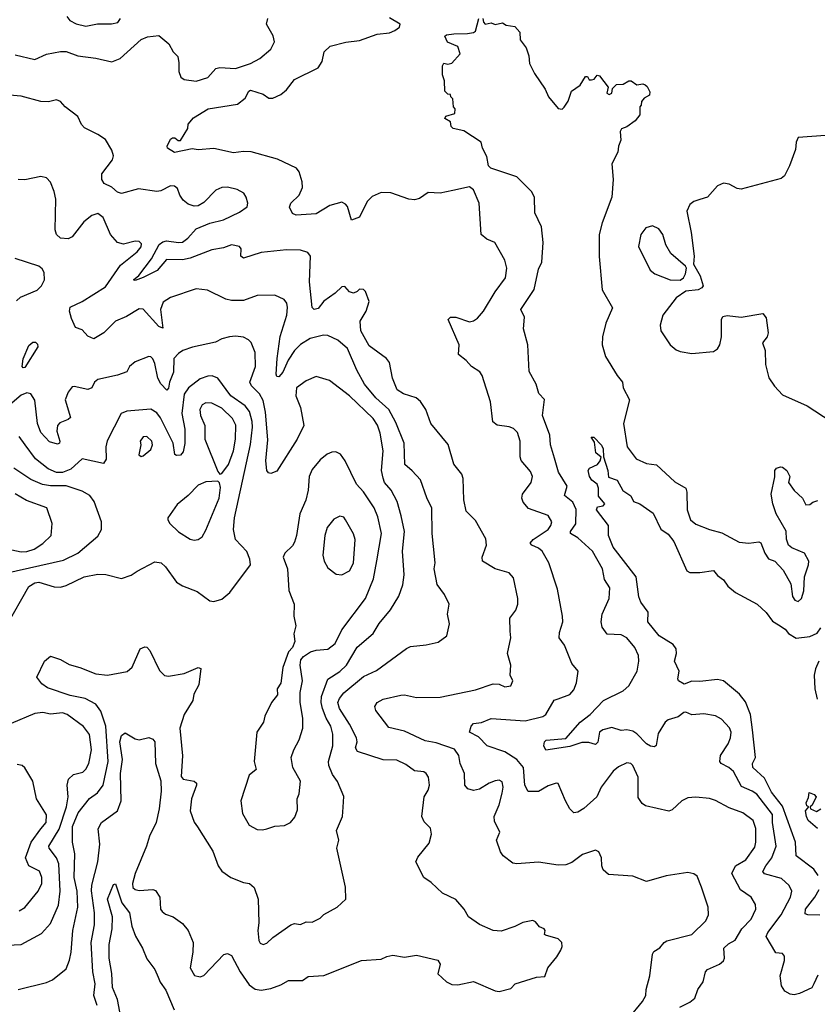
# Model space of a CAD drawing. Extents: x 1678759 to 1859541, y 384609 to 522867.
# Tile 298 of 466: x 1756608 to 1760663, y 511730 to 516738. Entities that reach past the tile are written whole.
import ezdxf

# ---------------------------------------------------------------- set-up
doc = ezdxf.new("R2010")
doc.units = 0

msp = doc.modelspace()

# ---------------------------------------------------------------- linework, layer by layer
at = {"layer": '0CON20XD'}
for points in [[(1756585, 516560), (1756685, 516535.7), (1756745, 516563.5), (1756815, 516576.8), (1756845, 516576.8), (1756904.3, 516554.3), (1756995, 516542.9), (1757076.1, 516523.9), (1757118.5, 516541.5), (1757225, 516638.1), (1757258.3, 516651.7), (1757315, 516657.5), (1757365.5, 516615.5), (1757388, 516575), (1757411.2, 516551.2), (1757417.9, 516517.9), (1757416.9, 516475), (1757426.6, 516446.6), (1757445, 516434.3), (1757505, 516425.6), (1757565, 516443.3), (1757605, 516489.4), (1757625, 516494.4), (1757705, 516489.4), (1757781.9, 516515), (1757828.9, 516541.1), (1757885, 516587.8), (1757903.8, 516625), (1757896.9, 516656.9), (1757861.9, 516715), (1757870, 516745)], [(1756848.1, 516755), (1756863.8, 516733.8), (1756895, 516717.1), (1756945, 516705.6), (1757003.2, 516716.8), (1757075, 516716.9), (1757106.4, 516723.6), (1757120.9, 516745)], [(1758809.2, 515869.2), (1758745, 515856), (1758685, 515860), (1758641.2, 515828.8), (1758615, 515822), (1758585.8, 515825.8), (1758495, 515857.8), (1758445, 515860), (1758400.6, 515839.4), (1758375, 515813.8), (1758335.5, 515734.5), (1758295, 515718.8), (1758275, 515788), (1758265, 515800.6), (1758245, 515809.5), (1758185, 515793.5), (1758115, 515750.5), (1758014, 515744), (1757995, 515752.5), (1757980, 515785), (1757987.1, 515805), (1758028.6, 515845), (1758045.6, 515885), (1758044.3, 515914.3), (1758028.8, 515965), (1758015, 515983.8), (1757919.2, 516029.2), (1757785.5, 516065.5), (1757745, 516068.6), (1757695, 516060.8), (1757595, 516083.1), (1757515, 516076.9), (1757485, 516081.1), (1757395, 516063.5), (1757360, 516085), (1757357.5, 516095), (1757375, 516130), (1757385, 516137.5), (1757397, 516137), (1757413, 516123), (1757426.4, 516123.6), (1757462.5, 516185), (1757463.9, 516206.1), (1757491.2, 516238.8), (1757566.7, 516285), (1757715, 516308.6), (1757755, 516339.2), (1757772.9, 516375), (1757780.9, 516379.1), (1757845, 516359.2), (1757875, 516339.2), (1757895, 516339.2), (1757935, 516357.1), (1757965, 516380.8), (1758005, 516434.2), (1758125, 516493.8), (1758146, 516525), (1758156, 516575), (1758185.8, 516604.2), (1758265.6, 516624.4), (1758335, 516632.9), (1758425.5, 516664.5), (1758488.3, 516671.7), (1758515, 516682.5), (1758539.3, 516700.7), (1758541.4, 516715), (1758487.8, 516747.8)], [(1760665, 511878.1), (1760644.4, 511835), (1760635, 511814.3), (1760572.5, 511785), (1760545, 511779.2), (1760525, 511782), (1760497.7, 511797.7), (1760480, 511825), (1760474.3, 511875), (1760496.6, 511953.4), (1760495.7, 511975), (1760485, 511988), (1760451.8, 511991.8), (1760403.3, 512075), (1760411.1, 512095), (1760479.7, 512185), (1760527.1, 512275), (1760532.5, 512305), (1760518.9, 512335), (1760480.9, 512370.9), (1760394.1, 512394.1), (1760385.6, 512405), (1760400.5, 512435), (1760432.1, 512475), (1760453.3, 512535), (1760435.2, 512655), (1760434.7, 512695), (1760355, 512799.1), (1760332.2, 512815), (1760277.6, 512837.6), (1760236.4, 512915), (1760212.2, 512935), (1760174.2, 512954.3), (1760166.4, 512965), (1760170.4, 512995), (1760209.6, 513055), (1760221.8, 513085), (1760224.6, 513115), (1760216.3, 513136.3), (1760175, 513180), (1760145, 513197.7), (1760085, 513208.2), (1760025, 513202.9), (1759995, 513215.4), (1759984.2, 513215), (1759955, 513192.7), (1759905, 513176.8), (1759889.5, 513165), (1759853, 513107), (1759843.3, 513046.7), (1759835, 513040), (1759815, 513043.1), (1759795, 513055.3), (1759745, 513106.5), (1759725, 513119.1), (1759695, 513126.9), (1759665, 513122.9), (1759618.6, 513138.6), (1759573.2, 513126.8), (1759555.7, 513115), (1759546.8, 513063.2), (1759535, 513051.4), (1759501.5, 513061.5), (1759465, 513061.6), (1759405, 513041), (1759282.4, 513022.4), (1759272.5, 513045), (1759276.2, 513065), (1759285, 513073.8), (1759385, 513082.5), (1759457.9, 513165), (1759507.7, 513205), (1759575.6, 513275), (1759675, 513325.4), (1759705, 513350.6), (1759746.4, 513425), (1759755.6, 513475), (1759753.1, 513505), (1759735.3, 513545.3), (1759694.7, 513594.7), (1759665, 513608.8), (1759595, 513612.9), (1759568.3, 513648.3), (1759563.1, 513675), (1759568.2, 513715), (1759604.5, 513795), (1759608, 513848), (1759581.1, 513891.1), (1759571.2, 513945), (1759520.4, 514035), (1759445, 514103.3), (1759408.1, 514125), (1759407.5, 514135), (1759435.2, 514174.8), (1759437.3, 514247.3), (1759420, 514285), (1759378.3, 514318.3), (1759391.8, 514365), (1759347.6, 514437.6), (1759327.5, 514507.5), (1759306.5, 514575), (1759302.4, 514625), (1759265.5, 514725), (1759275.7, 514805.7), (1759246.7, 514836.7), (1759233.8, 514885), (1759198.3, 514948.3), (1759190.4, 515085), (1759169.3, 515165), (1759174.5, 515224.5), (1759156, 515265), (1759223.6, 515366.4), (1759245, 515468.8), (1759261.8, 515505), (1759268.9, 515605), (1759260.6, 515685), (1759226, 515755), (1759224.6, 515835), (1759210.5, 515865), (1759135, 515939.6), (1759002.3, 515982.2), (1758991.1, 515995), (1758982.4, 516042.4), (1758961.4, 516085), (1758954, 516115), (1758865, 516172.9), (1758811.4, 516185), (1758801.9, 516195), (1758798.1, 516218.1), (1758770, 516235), (1758775, 516246.7), (1758819.3, 516260.7), (1758822.5, 516285), (1758812.5, 516295), (1758810, 516335), (1758800, 516345), (1758798.3, 516358.3), (1758785, 516360), (1758770, 516375), (1758766.7, 516426.7), (1758757, 516457), (1758757, 516503), (1758765, 516517.5), (1758785, 516512.5), (1758805, 516516.7), (1758846.7, 516565), (1758835, 516602.5), (1758783.6, 516623.6), (1758770, 516655), (1758778.3, 516661.7), (1758815, 516666.7), (1758885, 516667.5), (1758915, 516672.5), (1758925, 516680), (1758941.5, 516745)], [(1758962.9, 516745), (1758965.6, 516725.6), (1758975, 516716), (1759005, 516722.5), (1759025, 516713.3), (1759061.7, 516721.7), (1759080.7, 516710.7), (1759125, 516703.3), (1759150, 516675), (1759152.5, 516635), (1759183.3, 516595), (1759196.2, 516555), (1759198.8, 516515), (1759224.2, 516465), (1759278.8, 516385), (1759296.4, 516346.4), (1759345, 516286.7), (1759365, 516283.3), (1759375, 516292.5), (1759396, 516324), (1759412.5, 516375), (1759457.5, 516405), (1759485, 516450), (1759495, 516450), (1759503, 516433), (1759515, 516432.5), (1759527.5, 516435), (1759543.3, 516456.7), (1759555, 516452.5), (1759600, 516395), (1759593.3, 516365), (1759605, 516357.5), (1759617.5, 516365), (1759621.7, 516388.3), (1759641.7, 516408.3), (1759675, 516410), (1759705, 516427.5), (1759716.7, 516426.7), (1759745, 516407.5), (1759775, 516412.5), (1759787, 516407), (1759798.3, 516398.3), (1759811.7, 516371.7), (1759810, 516355), (1759781.7, 516338.3), (1759768.3, 516321.7), (1759767, 516303), (1759760, 516295), (1759760, 516255), (1759735.9, 516224.1), (1759695, 516193.3), (1759667.7, 516182.3), (1759660.3, 516169.7), (1759663.8, 516125), (1759652, 516095), (1759649.2, 516065), (1759618.1, 516005), (1759624.3, 515925), (1759617.7, 515835), (1759568.5, 515705), (1759553.8, 515646.2), (1759553.6, 515533.6), (1759568.7, 515365), (1759622, 515272), (1759588.4, 515195), (1759570.8, 515125), (1759568.6, 515085), (1759585.3, 515025), (1759645, 514927.7), (1759672.9, 514895), (1759676.2, 514865), (1759707.3, 514805), (1759676.8, 514685), (1759696.7, 514565), (1759741.4, 514505), (1759795, 514481.5), (1759845, 514473.3), (1759938.1, 514388.1), (1759994.4, 514355), (1760000, 514335), (1760000.9, 514245), (1760018.1, 514195), (1760045, 514173.1), (1760115.4, 514145.4)], [(1759705, 511660), (1759774, 511745), (1759791.2, 511775), (1759792, 511805), (1759811.4, 511875), (1759824.2, 511985), (1759831.9, 511998.1), (1759862.3, 512017.7), (1759883.8, 512045), (1759897.7, 512052.3), (1760025.2, 512084.8), (1760096.7, 512155), (1760110, 512185), (1760107.8, 512225), (1760074, 512326), (1760051.2, 512381.2), (1760035, 512393.8), (1760005, 512401.4), (1759895, 512384.3), (1759795, 512355.6), (1759725, 512381.4), (1759601.2, 512391.2), (1759573.8, 512415), (1759566.7, 512435), (1759566, 512475), (1759552, 512505), (1759535, 512514.2), (1759468.3, 512491.7), (1759415, 512451.4), (1759385, 512439.4), (1759345, 512437.8), (1759245, 512453.1), (1759135, 512444.2), (1759115, 512448.6), (1759065, 512485.8), (1759052.5, 512505), (1759032.5, 512565), (1759048.6, 512605), (1759021.7, 512661.7), (1759020, 512685), (1759045.4, 512745), (1759061.2, 512805), (1759066.2, 512835), (1759061.3, 512861.3), (1759045, 512869.5), (1759025, 512866.9), (1758994.2, 512855.8), (1758945.8, 512824.2), (1758915, 512817.8), (1758886.2, 512826.2), (1758871.1, 512845), (1758869.6, 512905), (1758847.5, 512955), (1758840, 512995), (1758818.1, 513028.1), (1758725, 513060.5), (1758669.9, 513069.9), (1758565, 513118.9), (1758485, 513138.6), (1758418, 513225), (1758414.2, 513245), (1758424.7, 513265.3), (1758455, 513281.8), (1758545, 513302.9), (1758565, 513303.8), (1758625, 513290), (1758745, 513292.7), (1758925, 513328.9), (1759015, 513360), (1759045, 513358.6), (1759075, 513344.3), (1759105, 513350), (1759114.3, 513375), (1759100.8, 513405), (1759104.3, 513455), (1759088.1, 513515), (1759104.4, 513595), (1759101.4, 513628.6), (1759100, 513695), (1759130, 513735), (1759140, 513765), (1759140.8, 513795), (1759118.8, 513898.8), (1759096, 513925), (1759025, 513944.6), (1758961.4, 513985), (1758959.4, 514005), (1758980.5, 514065), (1758978, 514098), (1758925, 514191.2), (1758878.2, 514238.2), (1758865.4, 514295.4), (1758861.9, 514405), (1758855, 514426.2), (1758815, 514476.7), (1758786.7, 514576.7), (1758698.9, 514685), (1758673.3, 514755), (1758645.9, 514795.9), (1758623.8, 514815), (1758558.8, 514835), (1758527.5, 514855), (1758502.5, 514915), (1758488.1, 514995), (1758472.9, 515015), (1758385, 515078.9), (1758342.3, 515155), (1758338.8, 515205), (1758370, 515255), (1758384.6, 515305), (1758366.7, 515355), (1758355, 515365.8), (1758335, 515368), (1758323.3, 515355), (1758305, 515348), (1758284.3, 515354.3), (1758260.7, 515380.7), (1758245, 515380), (1758212.2, 515347.8), (1758153.6, 515306.4), (1758125, 515270), (1758105, 515264.2), (1758095, 515273.8), (1758081.9, 515405), (1758085.6, 515535), (1758073.3, 515553.3), (1758035, 515566.5), (1757965, 515567.3), (1757835, 515553.5), (1757745, 515524.5), (1757731.9, 515535), (1757733.3, 515573.3), (1757725.8, 515585), (1757685, 515593.8), (1757645, 515577.7), (1757585, 515567.8), (1757475, 515525.6), (1757435, 515516.8), (1757355, 515518.2), (1757307.5, 515462.5), (1757235, 515426.2), (1757195, 515412.5), (1757186.7, 515415), (1757213.4, 515436.6), (1757277.7, 515522.3), (1757317.5, 515595), (1757335, 515608.6), (1757355, 515614.2), (1757415, 515604.7), (1757435, 515607.1), (1757463.6, 515626.4), (1757505.2, 515674.8), (1757575, 515702.5), (1757645, 515721), (1757725, 515760), (1757763.8, 515786.2), (1757767.3, 515805), (1757759.5, 515835), (1757746.7, 515855), (1757714.2, 515874.2), (1757665, 515885.9), (1757635.3, 515884.7), (1757605, 515870.5), (1757545, 515808.5), (1757515, 515792.2), (1757495, 515789.4), (1757465, 515800.6), (1757439.4, 515819.4), (1757421.4, 515845), (1757409.7, 515879.7), (1757395, 515891.2), (1757375, 515893.8), (1757325, 515867.1), (1757305, 515863.6), (1757212.9, 515877.1), (1757125, 515854.2), (1757105, 515860.5), (1757075.8, 515885.8), (1757037.5, 515905), (1757025.6, 515925), (1757025.7, 515955), (1757080.5, 516025), (1757085.6, 516045.6), (1757075.8, 516075), (1757045, 516128), (1757006, 516155), (1756938, 516188), (1756922.5, 516205), (1756904.2, 516245), (1756840, 516295), (1756815, 516322), (1756795, 516330.8), (1756755, 516320.8), (1756715, 516321.4), (1756615, 516350), (1756556.4, 516353.6)], [(1760705, 516149.4), (1760565, 516138.8), (1760555.5, 516115), (1760552.5, 516077.5), (1760521.4, 515995), (1760495, 515943.3), (1760479.7, 515930.3), (1760275, 515876), (1760255, 515880), (1760215, 515901.2), (1760185, 515906.7), (1760155, 515893.3), (1760105, 515836.2), (1760065, 515824), (1760035, 515813.8), (1760015, 515798.8), (1759999.2, 515765), (1760021.9, 515655), (1760036.2, 515535), (1760032.5, 515495), (1760066.7, 515435), (1760082.5, 515385), (1760076.4, 515373.6), (1760056.4, 515363.6), (1759995, 515357.5), (1759945, 515323.8), (1759878, 515235), (1759863.3, 515185), (1759866.7, 515155), (1759913.8, 515085), (1759945, 515058.8), (1759965, 515050), (1760025, 515040), (1760135, 515050), (1760155, 515063.3), (1760167.5, 515085), (1760175.8, 515125.8), (1760176.1, 515213.9), (1760182, 515228), (1760205, 515234), (1760275.4, 515224.6), (1760385, 515243.8), (1760402.3, 515222.3), (1760412, 515145), (1760407.5, 515125), (1760384.2, 515095), (1760396.9, 515055), (1760398.6, 514985), (1760417, 514917), (1760445, 514874), (1760485, 514830.6), (1760611.2, 514775), (1760733.8, 514695)], [(1756871.4, 515218.6), (1756860.8, 515255), (1756864.8, 515275.3), (1756925, 515304.3), (1757045, 515379.6), (1757120.6, 515489.4), (1757205, 515556.7), (1757225, 515582.5), (1757227.4, 515597.4), (1757215, 515610), (1757195, 515612.5), (1757135, 515596.9), (1757105, 515605.6), (1757070, 515645), (1757031.7, 515731.7), (1757005, 515751.9), (1756975, 515742.9), (1756935, 515710), (1756875, 515634.3), (1756855, 515624.4), (1756815, 515626.2), (1756795.8, 515645.8), (1756789.1, 515669.1), (1756791.9, 515825), (1756784, 515865), (1756765, 515912.5), (1756745, 515933.3), (1756715, 515940), (1756635, 515924.3), (1756600, 515925)], [(1759963.6, 511715), (1760015, 511741.1), (1760039.2, 511760.8), (1760054.7, 511805.3), (1760082, 511845), (1760094.5, 511895.5), (1760105, 511908.1), (1760165.8, 511935), (1760185, 511952), (1760191.4, 511965), (1760187.5, 512015), (1760211.8, 512038.2), (1760245, 512056.5), (1760279.2, 512115), (1760326.8, 512163.2), (1760350.5, 512215), (1760348.7, 512238.7), (1760326.9, 512275), (1760272, 512312), (1760227.4, 512395), (1760246.2, 512433.8), (1760298.8, 512465), (1760345, 512529.2), (1760350.8, 512555), (1760349.5, 512625), (1760336.8, 512665), (1760284.7, 512704.7), (1760215, 512729.3), (1760145, 512767.5), (1760115, 512776.7), (1760045, 512784.4), (1760005, 512780), (1759974.5, 512765.5), (1759925, 512719.2), (1759907.9, 512712.1), (1759790, 512740), (1759772.1, 512752.1), (1759751.7, 512781.7), (1759752, 512885), (1759725.5, 512945), (1759714.6, 512954.6), (1759695, 512958.2), (1759651.6, 512938.4), (1759625, 512915.6), (1759564.4, 512835), (1759542, 512785), (1759475, 512725.6), (1759445, 512708), (1759425, 512704.2), (1759404.6, 512724.6), (1759382, 512765), (1759345, 512853.8), (1759335, 512855.6), (1759295, 512841.5), (1759245, 512813.2), (1759192.1, 512812.1), (1759175.7, 512845.7), (1759168.8, 512935), (1759135, 512976.2), (1759074.1, 513014.1), (1758985, 513044.5), (1758939.9, 513089.9), (1758893.8, 513115), (1758902.9, 513145), (1758915, 513158.9), (1758955, 513163.5), (1759005.3, 513184.7), (1759177.8, 513172.2), (1759266.7, 513193.3), (1759283.3, 513205), (1759325, 513277.5), (1759345, 513284.3), (1759405, 513306.2), (1759425, 513330), (1759437.9, 513365), (1759447.1, 513425), (1759414.5, 513464.5), (1759377, 513557), (1759351.1, 513595), (1759351.4, 513621.4), (1759368.9, 513675), (1759367.5, 513705), (1759341.1, 513841.1), (1759297.8, 513975), (1759264.4, 514035), (1759245, 514050.9), (1759211.2, 514065), (1759203.3, 514075), (1759218.2, 514095), (1759293.8, 514145), (1759308.5, 514165), (1759313.5, 514185), (1759295, 514216.9), (1759195, 514251.8), (1759166.9, 514285), (1759160.6, 514305), (1759164.5, 514325), (1759207.8, 514385), (1759214.3, 514415), (1759205, 514440), (1759156.8, 514496.8), (1759151.9, 514515), (1759152.2, 514595), (1759137.8, 514637.8), (1759118.9, 514658.9), (1759096.6, 514666.6), (1759035, 514675.6), (1759013.6, 514693.6), (1759001.9, 514795), (1758959.1, 514929.1), (1758947.8, 514947.8), (1758904.6, 514974.6), (1758878, 515005), (1758838.8, 515035), (1758842.9, 515085), (1758786.2, 515213.8), (1758797.5, 515225), (1758824.5, 515225.5), (1758895, 515201.9), (1758915, 515206.3), (1758935, 515220), (1758966.6, 515255), (1759025, 515354.3), (1759078.1, 515425), (1759084.3, 515475), (1759074.2, 515515), (1759024.1, 515604.1), (1758982.6, 515622.6), (1758954, 515645), (1758944.4, 515804.4), (1758915, 515872.5), (1758895, 515887.5), (1758809.2, 515869.2)], [(1759965, 515413.3), (1759982.5, 515425), (1759993.3, 515445), (1759997.5, 515475), (1759993.3, 515485), (1759918.3, 515548.3), (1759892.7, 515592.7), (1759877.5, 515645), (1759856.2, 515675), (1759825, 515690), (1759791.2, 515678.8), (1759766.2, 515645), (1759753.3, 515585), (1759813.8, 515465), (1759837.5, 515445), (1759914.2, 515414.2), (1759965, 515413.3)], [(1756591.5, 515308.5), (1756612.7, 515327.3), (1756696.9, 515363.1), (1756719.2, 515385), (1756734.3, 515415), (1756732.7, 515452.7), (1756721.7, 515471.7), (1756706.2, 515485), (1756585, 515524.2)], [(1757001.5, 511725), (1756984.2, 511775), (1756991.6, 511835), (1756979.5, 511895), (1756970.8, 512045), (1756987.7, 512135), (1756989, 512195), (1756972.8, 512307.2), (1756974.4, 512335.6), (1757004.7, 512455), (1757016.2, 512545), (1757006.4, 512623.6), (1757024.7, 512655.3), (1757105, 512713.5), (1757123.3, 512765), (1757120.7, 512905), (1757130.5, 512975), (1757117.8, 513065), (1757125, 513098), (1757145, 513111.2), (1757195, 513080.8), (1757215.9, 513075.9), (1757265, 513087.5), (1757285, 513078.6), (1757295, 513066), (1757298.1, 512955), (1757326.3, 512866.3), (1757327.3, 512815), (1757317.3, 512725), (1757302.1, 512655), (1757267.6, 512585), (1757253.3, 512535), (1757194.8, 512395), (1757180.8, 512345), (1757183.2, 512325), (1757194.8, 512314.8), (1757215, 512309.4), (1757285, 512314.5), (1757298.8, 512308.8), (1757320.8, 512275), (1757323.1, 512215), (1757331.7, 512201.7), (1757348.9, 512188.9), (1757388.8, 512175), (1757435, 512140.8), (1757465.4, 512105.4), (1757490, 512045), (1757488.9, 511995), (1757474.4, 511915), (1757497.4, 511877.4), (1757525, 511870), (1757545, 511877.3), (1757645.8, 511984.2), (1757665, 511989.2), (1757685, 511978), (1757728.2, 511895), (1757775, 511829.1), (1757805, 511807.9), (1757835, 511801.8), (1757885, 511810.4), (1757935, 511828.5), (1757975, 511851.1), (1758045, 511850.6), (1758075, 511871.4), (1758155, 511876.9), (1758345, 511953.1), (1758445, 511959.2), (1758475, 511974), (1758505, 511980), (1758565, 511970.8), (1758625, 511980.8), (1758733.3, 511955), (1758746.2, 511935), (1758733.8, 511885), (1758777.5, 511845), (1758805, 511830.5), (1758835, 511829.4), (1758915, 511846.9), (1759025, 511799.2), (1759045, 511796), (1759105, 511811.2), (1759126, 511834), (1759235, 511867.5), (1759278.3, 511871.7), (1759292.5, 511915), (1759338.8, 511971.2), (1759358.8, 512005), (1759366, 512025), (1759364, 512045), (1759345, 512062.9), (1759281.2, 512081.2), (1759276.7, 512085), (1759280, 512105), (1759273.9, 512113.9), (1759250, 512125), (1759229.5, 512149.5), (1759215.9, 512155.9), (1759165, 512146.9), (1759124.6, 512125.4), (1759055, 512101.9), (1759015, 512106), (1758945.8, 512135.8), (1758888.8, 512175), (1758868, 512215), (1758825, 512263.3), (1758756.7, 512295), (1758699.5, 512349.5), (1758663.3, 512375), (1758622.5, 512455), (1758631.2, 512478.8), (1758689.3, 512550.7), (1758701.9, 512595), (1758696.4, 512626.4), (1758665, 512658.8), (1758652.9, 512685), (1758663.6, 512785), (1758685, 512818.8), (1758691.5, 512845), (1758686.5, 512885), (1758674.5, 512904.5), (1758662.2, 512912.2), (1758615, 512917.8), (1758570.2, 512950.2), (1758525, 512972.5), (1758455, 512974), (1758325, 513016), (1758314.5, 513034.5), (1758323.6, 513065), (1758320.5, 513085), (1758285.3, 513155), (1758233.8, 513235), (1758225.8, 513265), (1758233.2, 513285), (1758255.9, 513315), (1758355, 513397.7), (1758421.5, 513428.5), (1758575, 513540.6), (1758595, 513549.4), (1758675, 513558), (1758735, 513572.5), (1758780, 513605), (1758792.5, 513665), (1758782.5, 513715), (1758792, 513765), (1758767.5, 513815), (1758730.5, 513865), (1758715.5, 513944.5), (1758720, 513975), (1758711.1, 514058.9), (1758704.6, 514125.4), (1758703.9, 514253.9), (1758676.9, 514306.9), (1758645, 514397.5), (1758603.8, 514443.8), (1758566.5, 514475), (1758561.8, 514585), (1758519.6, 514689.6), (1758483.8, 514755), (1758418.8, 514815), (1758361.6, 514885), (1758322.1, 514955), (1758273.9, 515065), (1758225, 515107.5), (1758175, 515131.5), (1758153.1, 515133.1), (1758085, 515117.4), (1758035, 515086.2), (1758005, 515055.3), (1757973.5, 515006.5), (1757945, 514945.6), (1757925, 514921.1), (1757915, 514923.8), (1757912, 514935), (1757916.7, 515015), (1757932.8, 515127.2), (1757965.5, 515235.5), (1757970, 515275), (1757966.2, 515296.2), (1757952, 515315), (1757905, 515337.8), (1757815.4, 515334.6), (1757745, 515310), (1757685, 515309.4), (1757656.4, 515316.4), (1757562.4, 515362.4), (1757505, 515368.6), (1757375, 515325.5), (1757338.2, 515301.8), (1757324.4, 515265), (1757335, 515170), (1757315, 515177.9), (1757235, 515265.5), (1757215, 515268.2), (1757151.5, 515228.5), (1757095.3, 515204.7), (1757035.2, 515144.8), (1756985, 515115.5), (1756955, 515129.2), (1756925, 515161.2), (1756891.9, 515171.9), (1756871.4, 515218.6)], [(1756600, 511805), (1756745, 511841.4), (1756775.5, 511854.5), (1756845, 511910), (1756861.2, 511955), (1756870, 511995), (1756878.9, 512105), (1756903.2, 512225), (1756899.6, 512305), (1756885.2, 512374.7), (1756888.4, 512495), (1756876, 512555), (1756876, 512635), (1756904.8, 512705), (1756962.9, 512777.1), (1757004.1, 512805.9), (1757032.5, 512845), (1757057.9, 512965), (1757046.3, 513145), (1757021.4, 513221.4), (1756995, 513256.9), (1756941.4, 513285), (1756865, 513301.2), (1756750.2, 513340.2), (1756720.5, 513360.5), (1756695.8, 513395), (1756735, 513476.2), (1756765, 513501.2), (1756815, 513483.8), (1756859.1, 513459.1), (1756913.3, 513443.3), (1756995, 513411.8), (1757055, 513403.8), (1757155, 513423.5), (1757180, 513445), (1757220.9, 513539.1), (1757245, 513548), (1757255, 513546), (1757269.8, 513529.8), (1757318.3, 513428.3), (1757345, 513402), (1757365, 513399.2), (1757445, 513412.2), (1757515, 513443.3), (1757528.8, 513438.8), (1757518.1, 513355), (1757492.6, 513307.4), (1757487.5, 513275), (1757443.8, 513205), (1757422.2, 513135), (1757435.7, 512994.3), (1757429.1, 512889.1), (1757438.8, 512875), (1757494.7, 512864.7), (1757506.4, 512855), (1757507.7, 512845), (1757481.8, 512775), (1757474.4, 512715), (1757495, 512656.7), (1757512.4, 512632.4), (1757589.3, 512509.3), (1757616.9, 512435), (1757635, 512407.5), (1757681.2, 512375), (1757745, 512350), (1757776.7, 512345), (1757800.6, 512325), (1757820.5, 512265), (1757823.9, 512145), (1757818.8, 512105), (1757824.4, 512055), (1757831.3, 512041.3), (1757845, 512034.3), (1757865, 512041.4), (1757895, 512070), (1757986.7, 512135), (1758005, 512140.8), (1758035, 512136.7), (1758065, 512150), (1758095, 512148), (1758135, 512169.2), (1758155, 512187.1), (1758221.2, 512225), (1758265.7, 512264.3), (1758263.6, 512326.4), (1758220, 512525), (1758230.6, 512565), (1758219.4, 512615), (1758249.2, 512685), (1758253.2, 512733.2), (1758256.4, 512786.4), (1758223.8, 512863.8), (1758198.9, 512898.9), (1758179.4, 512945), (1758178.1, 512965), (1758200, 513045), (1758200.3, 513105), (1758190, 513145), (1758165.8, 513185), (1758147.1, 513235), (1758140.4, 513265), (1758142.5, 513295), (1758175, 513384.4), (1758235, 513422.7), (1758268.7, 513455), (1758323.8, 513546.2), (1758404.2, 513615.8), (1758435, 513667.1), (1758493, 513737), (1758534.7, 513805.3), (1758555.4, 513864.6), (1758562.7, 513915), (1758554.7, 514034.7), (1758564, 514135), (1758546.8, 514215), (1758527.4, 514287.4), (1758495.7, 514345.7), (1758463.1, 514385), (1758455, 514406.2), (1758446.5, 514445), (1758455.3, 514545), (1758440, 514635), (1758426.6, 514676.6), (1758405, 514710), (1758285, 514824.4), (1758183.1, 514903.1), (1758115, 514923.3), (1758065, 514901.5), (1758015, 514865.7), (1758012, 514825), (1758036, 514765), (1758053.3, 514675), (1758018.2, 514605), (1757915, 514442.5), (1757885, 514430.8), (1757873.4, 514433.4), (1757864.4, 514445), (1757860, 514495), (1757868.8, 514601.2), (1757857.9, 514742.1), (1757845, 514801.4), (1757827.6, 514835), (1757786.1, 514876.1), (1757778.2, 514895), (1757806.1, 514975), (1757805.3, 515045.3), (1757785, 515095.8), (1757770.6, 515110.6), (1757745, 515123.3), (1757705, 515128.8), (1757674.6, 515125.4), (1757635.4, 515114.6), (1757602.7, 515097.3), (1757486.9, 515073.1), (1757436.7, 515055), (1757415, 515040.6), (1757392.3, 515015), (1757390.8, 514945), (1757369.5, 514895), (1757365, 514863.3), (1757355.5, 514854.5), (1757325, 514885.5), (1757310.8, 514915), (1757295, 514990), (1757285, 515012.9), (1757275, 515024.2), (1757265, 515025.8), (1757195, 514997.5), (1757167.1, 514975), (1757152.5, 514947.5), (1757105, 514930), (1757005, 514907.8), (1756988.6, 514895), (1756974.5, 514865.5), (1756955, 514857.1), (1756885, 514873.3), (1756875, 514870), (1756855, 514843.3), (1756840, 514805), (1756865.6, 514715), (1756855.3, 514704.7), (1756812.5, 514687.5), (1756800.6, 514675), (1756796.5, 514645), (1756812.5, 514595), (1756810, 514585), (1756800.6, 514579.4), (1756760.4, 514590.4), (1756715, 514639.4), (1756699.3, 514685), (1756685, 514802.5), (1756665, 514835.3), (1756645, 514840.3), (1756615, 514827.8), (1756525, 514750.8)], [(1756625, 514968), (1756620.6, 514975), (1756625, 515013.3), (1756655, 515080.8), (1756675, 515098), (1756687.7, 515097.7), (1756698.6, 515088.6), (1756700, 515075), (1756635, 514970), (1756625, 514968)], [(1756541.5, 513655), (1756655, 513855.4), (1756685, 513874.6), (1756705, 513877.5), (1756784.2, 513854.2), (1756815, 513851.8), (1756845, 513860.4), (1756936, 513905), (1757005, 513918.4), (1757046.8, 513916.8), (1757125, 513895.8), (1757175, 513912.5), (1757205, 513934), (1757295, 513980), (1757326.5, 513976.5), (1757350, 513955), (1757405, 513877.5), (1757435, 513858.2), (1757509.5, 513829.5), (1757575, 513782.9), (1757595, 513778.9), (1757635, 513791.5), (1757676.5, 513825), (1757781.2, 513965), (1757778.8, 513995), (1757763, 514033), (1757706, 514095), (1757695.7, 514145.7), (1757700.4, 514205), (1757782, 514578), (1757792.3, 514665), (1757790.2, 514695), (1757776.2, 514745), (1757754.5, 514774.5), (1757681.8, 514825), (1757615.4, 514915.4), (1757586.2, 514926.2), (1757565, 514924.5)], [(1757565, 514924.5), (1757525, 514911.8), (1757466, 514865), (1757445, 514832.9), (1757431.6, 514735), (1757447.6, 514655), (1757448, 514582), (1757439.5, 514540.5), (1757425, 514523.8), (1757405, 514521.5), (1757396.9, 514526.9), (1757388.9, 514585), (1757323.3, 514713.3), (1757305, 514738.8), (1757275, 514756.5), (1757152.2, 514747.8), (1757124.7, 514735.3), (1757053.1, 514596.9), (1757046, 514565), (1757046.9, 514503.1), (1757035, 514480.8), (1756925, 514504.4), (1756868, 514452), (1756825, 514435.9), (1756794.9, 514434.9), (1756753.1, 514453.1), (1756688, 514505), (1756635.2, 514575.2), (1756605, 514618.9)], [(1757625, 514426.2), (1757635, 514429.2), (1757669.1, 514475), (1757694.8, 514545), (1757705.2, 514605), (1757706.4, 514676.4), (1757690.1, 514710.1), (1757635, 514762.4), (1757585, 514788.2), (1757555, 514790.3), (1757535, 514780), (1757524.2, 514755), (1757528, 514725), (1757548.7, 514675), (1757549.2, 514605), (1757615, 514440), (1757625, 514426.2)], [(1757225, 514516.7), (1757235, 514520), (1757275, 514552.5), (1757283.1, 514575), (1757279.4, 514595), (1757255, 514618.1), (1757235, 514615.7), (1757221.2, 514595), (1757223.3, 514575), (1757214, 514525), (1757225, 514516.7)], [(1760666.5, 512385), (1760645, 512417.1), (1760554.6, 512485), (1760552.5, 512555), (1760485, 512737.8), (1760428.9, 512808.9), (1760395, 512880), (1760334.7, 512935), (1760333.3, 512955), (1760349.1, 512985), (1760333.8, 513126.2), (1760323, 513205), (1760298.4, 513268.4), (1760267, 513307), (1760185, 513376), (1760155, 513381.9), (1760065, 513372.5), (1760025, 513374.3), (1759985, 513358.8), (1759957.5, 513375), (1759953.8, 513385), (1759961.2, 513425), (1759937.5, 513475), (1759946.5, 513515), (1759945, 513538.8), (1759929.8, 513559.8), (1759858, 513605), (1759801.9, 513675), (1759802, 513725), (1759766, 513775), (1759755, 513802.5), (1759741.3, 513905), (1759624.6, 514055), (1759600.8, 514115), (1759601.2, 514165), (1759540.8, 514245), (1759545, 514260), (1759573.9, 514266.1), (1759583.3, 514275), (1759550, 514315), (1759550, 514355), (1759543.3, 514375), (1759516.4, 514396.4), (1759504.3, 514415), (1759497.5, 514445), (1759505, 514456.7), (1759545, 514476), (1759559.4, 514495), (1759563.8, 514513.8), (1759537.5, 514535), (1759530, 514590), (1759513.8, 514615), (1759526.2, 514615), (1759565, 514573.8), (1759574.3, 514555), (1759576.2, 514515), (1759598, 514445), (1759600.7, 514410.7), (1759645, 514396.7), (1759674.2, 514344.2), (1759715, 514316.2), (1759727.5, 514287.5), (1759760, 514275), (1759828.3, 514228.3), (1759866.6, 514146.6), (1759905, 514121.1), (1759933.3, 514085), (1759998.8, 513935), (1760015, 513926.2), (1760065, 513925.7), (1760135, 513936.2), (1760155, 513911.2), (1760185, 513890), (1760207, 513857), (1760246.7, 513825), (1760356.3, 513766.3), (1760403.1, 513723.1), (1760435, 513679.3), (1760465, 513659.7), (1760498.4, 513638.4), (1760516, 513616), (1760555, 513593.2), (1760625, 513600.9), (1760661.9, 513618.1), (1760681.1, 513645)], [(1757843, 512617), (1757865, 512622.9), (1757905, 512636.9), (1757955, 512640), (1757984.4, 512655.6), (1758007.4, 512682.6), (1758020.5, 512719.5), (1758019.4, 512775), (1758028.9, 512801.1), (1758035.5, 512865), (1757996.5, 512935), (1757988.9, 512985), (1758002.2, 513025), (1758028.9, 513075), (1758047.1, 513135), (1758046.9, 513185), (1758034.5, 513265), (1758034.4, 513315.6), (1758045.5, 513375), (1758034.4, 513455), (1758037.9, 513482.1), (1758050.7, 513499.3), (1758087, 513523), (1758115, 513531.8), (1758175, 513537.3), (1758212.5, 513565), (1758246.1, 513635), (1758365.4, 513795), (1758405.8, 513894.2), (1758424.3, 513985.7), (1758446.7, 514125), (1758428.9, 514208.9), (1758410.4, 514255), (1758356.2, 514336.2), (1758320.9, 514375), (1758263.3, 514495), (1758238.6, 514528.6), (1758215, 514540.8), (1758195, 514538.6), (1758171.3, 514528.7), (1758135, 514500), (1758095, 514450), (1758080, 514415), (1758075.3, 514344.7), (1758062.1, 514295), (1758031.5, 514225), (1758015.6, 514115), (1758005, 514080), (1757995, 514062), (1757956.7, 514025), (1757946.7, 514005), (1757969.2, 513945), (1757975.5, 513835), (1758003.3, 513765), (1758001.5, 513705), (1758012.2, 513655), (1758002.5, 513615), (1758006, 513575), (1757994.1, 513545.9), (1757975, 513522.5), (1757946, 513444), (1757936.4, 513363.6), (1757917.5, 513335), (1757918.8, 513305), (1757888, 513265), (1757854.2, 513195), (1757847.5, 513165), (1757814.3, 513115), (1757800.4, 512965), (1757810, 512925), (1757775, 512896), (1757731.8, 512765), (1757741.1, 512701.1), (1757775, 512640.8), (1757815, 512619.4), (1757843, 512617)], [(1756537.3, 513922.7), (1756830.1, 513989.9), (1756902.9, 514025), (1757005, 514112), (1757024.2, 514145), (1757024.3, 514185), (1756987.3, 514287.3), (1756965, 514318.2), (1756925, 514339.6), (1756845, 514368), (1756765, 514368.1), (1756724.8, 514374.8), (1756665, 514400), (1756577.6, 514457.6)], [(1760115.4, 514145.4), (1760177.5, 514127.5), (1760265, 514080), (1760314.4, 514075.6), (1760365, 514082.9), (1760375, 514077.5), (1760396, 514025), (1760415, 513996.7), (1760447.5, 513985), (1760488.3, 513938.3), (1760528.8, 513868.8), (1760536.2, 513805), (1760548.8, 513785), (1760565, 513779.2), (1760582.5, 513795), (1760593.9, 513833.9), (1760597.5, 513905), (1760618.2, 513965), (1760619.2, 513985), (1760596.7, 514025), (1760532.5, 514052.5), (1760515.6, 514065.6), (1760505.6, 514095.6), (1760505, 514136), (1760454.3, 514225), (1760435.7, 514275.7), (1760428.6, 514325), (1760446.1, 514413.9), (1760446.2, 514445), (1760455, 514456.7), (1760475, 514463.3), (1760485, 514462.5), (1760507.5, 514445), (1760522.5, 514415), (1760516.7, 514385), (1760545, 514343.3), (1760586.7, 514305), (1760605, 514270), (1760625, 514272.5), (1760640, 514285), (1760665, 514293.3)], [(1757495, 514090.6), (1757515, 514094.3), (1757535, 514108.6), (1757555, 514141.4), (1757621.4, 514305), (1757628.8, 514358.8), (1757623.1, 514383.1), (1757615, 514391.2), (1757555, 514387.3), (1757515, 514370.5), (1757465, 514318.5), (1757407.8, 514272.2), (1757361.4, 514205), (1757360.6, 514195), (1757372.2, 514175), (1757415, 514133.8), (1757475, 514095.6), (1757495, 514090.6)], [(1756545, 514046.2), (1756615, 514032.2), (1756645, 514033.2), (1756682.5, 514045), (1756726.5, 514073.5), (1756767.5, 514115), (1756773.6, 514175), (1756746.9, 514255), (1756643.4, 514293.4), (1756585, 514326.3)], [(1758245, 513914.2), (1758285, 513935.7), (1758305, 513974), (1758312.7, 514095), (1758305, 514122.5), (1758264.4, 514195), (1758255, 514207.1), (1758235, 514212.9), (1758205, 514197.1), (1758171.8, 514155), (1758159.6, 514115), (1758149.2, 514015), (1758155.5, 513985), (1758175, 513950.8), (1758217.6, 513917.6), (1758245, 513914.2)], [(1760671, 513475), (1760652.9, 513437.1), (1760646.9, 513405), (1760650.8, 513335), (1760662.6, 513282.6)], [(1756505, 512030), (1756615, 512033.8), (1756719.1, 512090.9), (1756765, 512141.9), (1756805.8, 512235), (1756813.8, 512305), (1756807.9, 512445), (1756795.7, 512475.7), (1756758.8, 512525), (1756757.1, 512535), (1756808.8, 512621.2), (1756846.8, 512735), (1756854.7, 512785), (1756849.6, 512845), (1756856.4, 512875), (1756881.2, 512898.8), (1756929.1, 512910.9), (1756945, 512925.6), (1756960.4, 512955), (1756972.4, 513025), (1756962.4, 513102.4), (1756933.2, 513143.2), (1756850, 513205), (1756825, 513212.5), (1756765, 513206.7), (1756725, 513215.3), (1756685, 513208.9), (1756565, 513158.5)], [(1756605, 512205.6), (1756635, 512221.9), (1756702.3, 512305), (1756720.5, 512345), (1756720.8, 512375), (1756708.3, 512408.3), (1756654.2, 512434.2), (1756638.2, 512475), (1756667.2, 512555), (1756715, 512623.3), (1756742.6, 512655), (1756744.7, 512694.7), (1756693.3, 512775), (1756674.6, 512864.6), (1756635, 512933.3), (1756620, 512945), (1756595, 512949.2)], [(1760663.5, 512625), (1760615.7, 512665), (1760607.1, 512685), (1760602.5, 512715), (1760620, 512735), (1760610, 512740), (1760606, 512755), (1760618.3, 512781.7), (1760621.7, 512808.3), (1760647.3, 512797.3), (1760656.7, 512785), (1760637, 512743), (1760626.7, 512735), (1760627.5, 512725), (1760659.3, 512710.7), (1760680, 512725)], [(1757122.9, 511665), (1757104.5, 511755), (1757079.5, 511815), (1757076.5, 511886.5), (1757063.2, 511965), (1757063.8, 512033.8), (1757078.4, 512115), (1757080.5, 512175), (1757053.8, 512265), (1757085, 512340), (1757095, 512342.5), (1757127.2, 512247.2), (1757165.5, 512195), (1757178, 512128), (1757196.8, 512076.8), (1757232.5, 512015), (1757255, 511960.8), (1757295, 511907.5), (1757312, 511868), (1757322.3, 511842.3), (1757351.5, 511801.5), (1757392.9, 511702.9)], [(1760675, 512183.6), (1760615, 512184.6), (1760601.3, 512191.3), (1760603.2, 512215), (1760649.8, 512275), (1760671.3, 512315)]]:
    msp.add_lwpolyline(points, dxfattribs=at)

doc.saveas('drawing.dxf')
